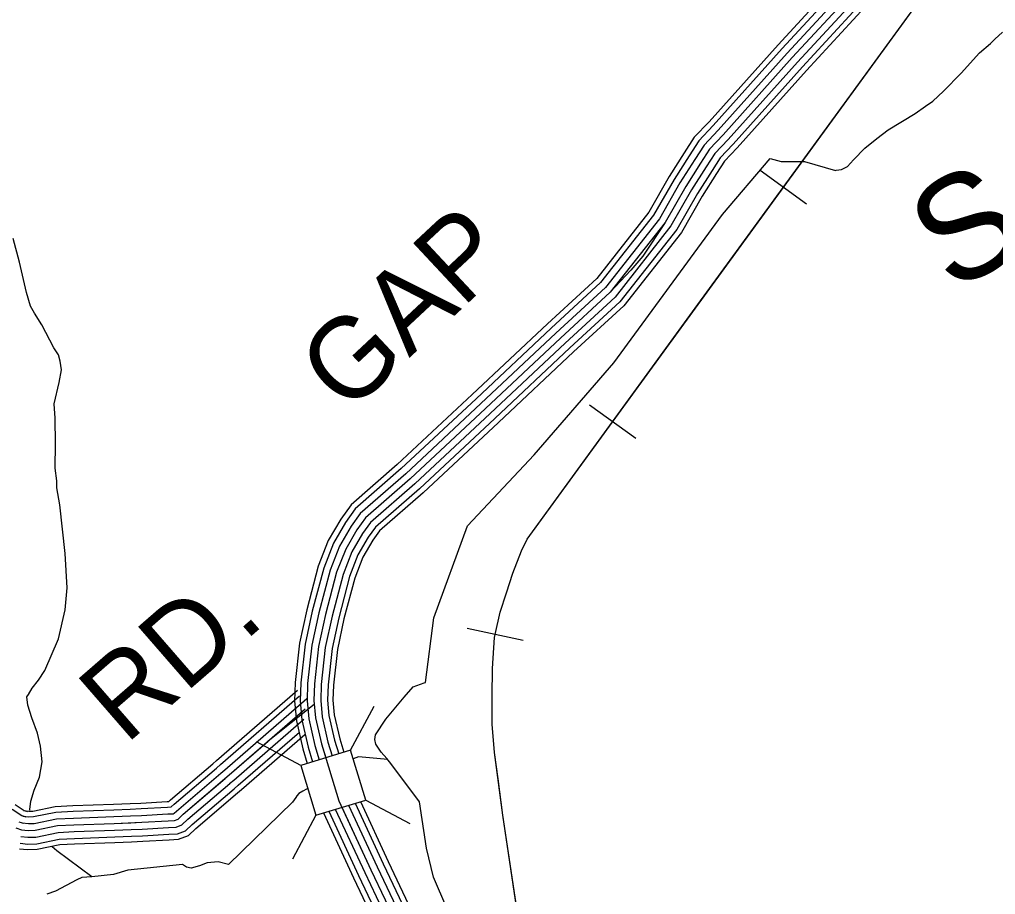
# Model space of a CAD drawing. Extents: x 1551132 to 1791609, y 378168 to 563823.
# Drawn here: x 1669476 to 1673917, y 401767 to 405750 of the extents above; entities that cross this region are included whole.
import ezdxf

# ---------------------------------------------------------------- set-up
doc = ezdxf.new("R2010")
doc.units = 0
for name, color, linetype in [('DESIGN - CONTOURS - Intermediate with optional Text', 7, 'Continuous'), ('DESIGN - DRAINAGE - Bridges and Cross Drains Size Text', 7, 'Continuous'), ('DESIGN - ROW - Right-of-Way and Easement Labels', 7, 'Continuous'), ('DESIGN - TRANSPORTATION - Text', 7, 'Continuous'), ('SURVEY - CONTOURS - Index with Text', 7, 'Continuous'), ('SURVEY - DRAINAGE - Storm Sewer', 7, 'Continuous'), ('SURVEY - PROPERTY - Owners', 7, 'Continuous'), ('SURVEY - TRANSPORTATION - Roads', 7, 'Continuous')]:
    doc.layers.add(name, color=color, linetype=linetype)

msp = doc.modelspace()

# ---------------------------------------------------------------- linework, layer by layer
at = {"layer": 'DESIGN - CONTOURS - Intermediate with optional Text'}
for p, q in [((1673056.942, 404909.486), (1672846.755, 405062.523)), ((1672280.026, 403842.324), (1672069.839, 403995.361)), ((1671767.604, 402923.291), (1671513.585, 402978.684))]:
    msp.add_line(p, q, dxfattribs=at)
for points in [[(1671786.471, 403385.262), (1673709.219, 406026.316), (1674160.967, 406896.772), (1674241.807, 407082.277), (1675666.392, 410135.675)], [(1673340.302, 405519.585), (1673709.219, 406026.316), (1673724.518, 406055.791)], [(1672951.844, 404986.005), (1673340.302, 405519.585)], [(1672563.386, 404452.424), (1672951.844, 404986.005)], [(1672174.929, 403918.843), (1672563.386, 404452.424)], [(1671786.471, 403385.262), (1672174.929, 403918.843)], [(1671783.22, 401412.51), (1671674.814, 402128.879), (1671637.84, 402413.744), (1671627.207, 402542.073), (1671626.582, 402670.276), (1671627.941, 402796.455), (1671637.449, 402936.558), (1671662.715, 403052.445), (1671691.69, 403140.239), (1671720.681, 403230.041), (1671759.805, 403331.744), (1671786.471, 403385.262)], [(1671640.599, 402950.992), (1671662.715, 403052.445), (1671691.69, 403140.239), (1671720.681, 403230.041), (1671759.805, 403331.744), (1671786.471, 403385.262)], [(1671653.498, 402293.091), (1671637.84, 402413.744), (1671627.207, 402542.073), (1671626.582, 402670.276), (1671627.941, 402796.455), (1671637.449, 402936.558), (1671640.599, 402950.992)], [(1671748.796, 401640.016), (1671674.814, 402128.879), (1671653.498, 402293.091)]]:
    msp.add_lwpolyline(points, dxfattribs=at)
at = {"layer": 'DESIGN - TRANSPORTATION - Text'}
for points in [[(1672892.546, 405117.125), (1672942.111, 405104.366), (1673048.8, 405104.366), (1673189.797, 405063.023), (1673192.122, 405064.048), (1673216.188, 405067.773), (1673244.354, 405081.466), (1673270.704, 405111.208), (1673323.319, 405164.676), (1673377.834, 405208.102), (1673428.308, 405247.578), (1673551.214, 405322.264), (1673599.621, 405355.748), (1673631.904, 405379.407), (1673680.436, 405424.916), (1673761.376, 405506.094), (1673844.457, 405599.271), (1673894.948, 405640.747), (1673915.172, 405660.539), (1673949.546, 405692.19)], [(1671537.876, 401433.202), (1671360.188, 401845.496), (1671327.756, 401978.116), (1671295.323, 402189.738), (1671165.593, 402363.276), (1671147.26, 402385.852), (1671121.877, 402415.478), (1671097.903, 402452.162), (1671092.262, 402473.321), (1671095.086, 402494.488), (1671143.027, 402565.748), (1671226.167, 402664.934), (1671266.716, 402712.535), (1671316.948, 402729.978), (1671323.906, 402731.694), (1671361.922, 403026.727), (1671514.102, 403445.33), (1671818.454, 403768.789), (1672179.87, 404187.391), (1672674.442, 404862.859), (1672892.546, 405117.125)], [(1669522.931, 402151.77), (1669522.24, 402154.595), (1669526.381, 402192.621), (1669542.573, 402242.606), (1669566.789, 402300.565), (1669579.064, 402370.592), (1669571.339, 402442.702), (1669557.572, 402500.829), (1669531.848, 402571.022), (1669514.074, 402629.166), (1669508.224, 402667.233), (1669516.265, 402677.217), (1669532.373, 402707.176), (1669562.506, 402743.085), (1669590.672, 402787.012), (1669653.212, 402930.899), (1669683.72, 403062.919), (1669692.103, 403162.997), (1669682.712, 403319.217), (1669659.571, 403541.565), (1669645.871, 403617.717), (1669645.996, 403649.751), (1669638.221, 403707.853), (1669638.646, 403817.972), (1669637.105, 403936.117), (1669633.355, 404000.202), (1669655.729, 404098.221), (1669665.954, 404156.239), (1669660.096, 404194.307), (1669652.221, 404224.374), (1669632.347, 404256.5), (1669576.765, 404360.861), (1669542.974, 404413.071), (1669525.099, 404445.18), (1669507.35, 404507.332), (1669475.884, 404645.627), (1669446.31, 404753.88)], [(1671151.143, 402381.068), (1671018.888, 402393.919), (1670994.439, 402385.077)], [(1670787.727, 402248.24), (1670781.419, 402245.923), (1670764.977, 402236.839), (1670746.853, 402227.047), (1670737.77, 402215.93), (1670732.645, 402209.205), (1670718.378, 402187.346), (1670427.068, 401904.355)], [(1669804.983, 401847.004), (1669645.478, 401965.84), (1669624.262, 401984.665)], [(1670427.068, 401904.355), (1670379.128, 401916.572), (1670329.112, 401910.789), (1670295.063, 401896.922), (1670257.039, 401887.08), (1670235.056, 401891.18), (1670217.107, 401903.272), (1669969.071, 401878.329), (1669903.006, 401858.596), (1669804.983, 401847.004), (1669758.984, 401845.203), (1669736.943, 401833.286), (1669638.77, 401781.66), (1669599.871, 401768.018)]]:
    msp.add_lwpolyline(points, dxfattribs=at)
at = {"layer": 'SURVEY - CONTOURS - Index with Text'}
for points in [[(1673192.922, 405923.563), (1672927.729, 405635.797), (1672614.119, 405284.737), (1672546.421, 405214.102), (1672501.038, 405143.05), (1672432.756, 405035.731), (1672339.375, 404873.043), (1672102.306, 404570.776), (1671878.052, 404364.688), (1671535.827, 404043.071), (1671195.035, 403724.779), (1670984.265, 403540.682), (1670937.266, 403475.289), (1670880.734, 403378.011), (1670835.376, 403261.25), (1670782.677, 403062.303), (1670750.036, 402910.907), (1670730.37, 402732.452), (1670727.328, 402647.442), (1670735.695, 402557.881), (1670764.678, 402430.611), (1670785.119, 402364.226)], [(1673212.039, 405906.354), (1672946.77, 405618.513), (1672632.994, 405267.27), (1672566.737, 405198.135), (1672522.729, 405129.225), (1672454.764, 405022.422), (1672361.266, 404859.518), (1672120.497, 404552.568), (1671895.56, 404345.845), (1671553.402, 404024.303), (1671212.268, 403705.695), (1671003.414, 403523.265), (1670958.873, 403461.288), (1670903.975, 403366.827), (1670859.867, 403253.274), (1670807.693, 403056.294), (1670775.453, 402906.782), (1670756.036, 402730.586), (1670753.095, 402648.183), (1670761.144, 402561.948), (1670789.544, 402437.261), (1670809.726, 402371.735)], [(1673235.088, 405885.62), (1672969.728, 405597.679), (1672655.751, 405246.211), (1672591.228, 405178.876), (1672548.862, 405112.558), (1672481.297, 405006.38), (1672387.657, 404843.217), (1672142.43, 404530.625), (1671916.668, 404323.137), (1671574.601, 404001.678), (1671233.051, 403682.686), (1671026.505, 403502.264), (1670984.923, 403444.413), (1670931.999, 403353.344), (1670889.392, 403243.658), (1670837.843, 403049.052), (1670806.085, 402901.799), (1670786.969, 402728.327), (1670784.144, 402649.075), (1670791.819, 402566.856), (1670819.51, 402445.278), (1670839.367, 402380.785)], [(1673258.129, 405864.878), (1672992.685, 405576.845), (1672678.509, 405225.152), (1672615.711, 405159.626), (1672575.003, 405095.891), (1672507.83, 404990.329), (1672414.04, 404826.917), (1672312.326, 404673.588), (1672257.577, 404609.986), (1672164.362, 404508.675), (1671937.768, 404300.428), (1671595.792, 403979.052), (1671253.833, 403659.677), (1671049.588, 403481.272), (1671010.972, 403427.537), (1670960.015, 403339.86), (1670918.916, 403234.049), (1670867.992, 403041.811), (1670836.726, 402896.823), (1670817.91, 402726.077), (1670815.193, 402649.967), (1670822.493, 402571.757), (1670849.476, 402453.295), (1670929.307, 402194.072), (1671074.82, 401880.147), (1671204.667, 401606.431)], [(1673258.129, 405864.878), (1672992.685, 405576.845), (1672678.509, 405225.152), (1672615.711, 405159.626), (1672575.003, 405095.891), (1672507.83, 404990.329), (1672414.04, 404826.917), (1672164.362, 404508.675), (1671937.768, 404300.428), (1671595.792, 403979.052), (1671253.833, 403659.677), (1671049.588, 403481.272), (1671010.972, 403427.537), (1670960.015, 403339.86), (1670918.916, 403234.049), (1670867.992, 403041.811), (1670836.726, 402896.823), (1670817.91, 402726.077), (1670815.193, 402649.967), (1670822.493, 402571.757), (1670849.476, 402453.295), (1670869.008, 402389.86)], [(1673281.17, 405844.136), (1673015.643, 405556.011), (1672701.267, 405204.093), (1672640.193, 405140.375), (1672601.144, 405079.223), (1672534.362, 404974.279), (1672440.423, 404810.616), (1672186.295, 404486.724), (1671958.867, 404277.719), (1671616.983, 403956.427), (1671274.616, 403636.668), (1671072.671, 403460.28), (1671037.022, 403410.662), (1670988.031, 403326.376), (1670948.44, 403224.44), (1670898.141, 403034.569), (1670867.367, 402891.848), (1670848.851, 402723.827), (1670846.242, 402650.859), (1670853.167, 402576.657), (1670879.442, 402461.312), (1670898.658, 402398.927)], [(1673304.22, 405823.402), (1673038.601, 405535.177), (1672724.025, 405183.035), (1672664.684, 405121.116), (1672627.277, 405062.556), (1672560.895, 404958.237), (1672466.814, 404794.316), (1672208.228, 404464.782), (1671979.975, 404255.01), (1671638.183, 403933.801), (1671295.399, 403613.659), (1671095.762, 403439.28), (1671063.071, 403393.787), (1671016.055, 403312.893), (1670977.965, 403214.824), (1670928.291, 403027.327), (1670898, 402886.865), (1670879.783, 402721.569), (1670877.292, 402651.75), (1670883.841, 402581.565), (1670909.407, 402469.329), (1670928.299, 402407.994)], [(1673322.586, 405806.86), (1673056.909, 405518.569), (1672742.166, 405166.243), (1672684.209, 405105.766), (1672648.118, 405049.273), (1672582.053, 404945.445), (1672487.847, 404781.316), (1672225.711, 404447.282), (1671996.8, 404236.901), (1671655.074, 403915.767), (1671311.965, 403595.317), (1671114.17, 403422.537), (1671083.837, 403380.336), (1671038.388, 403302.143), (1671001.497, 403207.165), (1670952.332, 403021.552), (1670922.432, 402882.898), (1670904.458, 402719.769), (1670902.049, 402652.459), (1670908.308, 402585.474), (1670933.307, 402475.721), (1670951.94, 402415.219)], [(1670973.189, 402173.121), (1671102.886, 401893.314), (1671233.016, 401618.998), (1671352.98, 401328.624), (1671537.25, 400882.421), (1671693.33, 400528.303), (1671749.945, 400305.431), (1671825.551, 400049.016), (1671909.141, 399778.208), (1671979.756, 399564.003), (1672007.205, 399441.383), (1672037.829, 399270.128), (1672085.52, 399003.055), (1672138.768, 398687.963), (1672201.625, 398332.912), (1672270.223, 397954.094), (1672329.597, 397673.936), (1672371.837, 397500.307), (1672455.36, 397211.141), (1672515.95, 396971.71), (1672523.784, 396906.333), (1672527.15, 396823.672)], [(1671002.763, 402183.03), (1671130.952, 401906.472), (1671261.365, 401631.574), (1671381.629, 401340.458), (1671565.758, 400894.596), (1671722.737, 400538.437), (1671779.844, 400313.639), (1671855.234, 400057.966), (1671938.674, 399787.634), (1672009.672, 399572.261), (1672037.596, 399447.5), (1672068.345, 399275.587), (1672116.061, 399008.363), (1672169.309, 398693.247), (1672232.141, 398338.371), (1672300.639, 397960.069), (1672359.821, 397680.812), (1672401.803, 397508.282), (1672485.285, 397219.25), (1672546.491, 396977.385), (1672554.708, 396908.816), (1672558.174, 396823.664)], [(1671026.888, 402189.763), (1671153.335, 401916.964), (1671283.965, 401641.599), (1671404.479, 401349.9), (1671588.491, 400904.296), (1671746.187, 400546.52), (1671803.685, 400320.181), (1671878.892, 400065.108), (1671962.223, 399795.151), (1672033.53, 399578.845), (1672061.837, 399452.375), (1672092.678, 399279.937), (1672140.41, 399012.597), (1672193.667, 398697.463), (1672256.466, 398342.729), (1672324.897, 397964.836), (1672383.929, 397686.295), (1672425.695, 397514.632), (1672509.142, 397225.708), (1672570.841, 396981.902), (1672579.366, 396910.791), (1672582.915, 396823.656)], [(1670858.384, 402138.503), (1670995.405, 401842.904), (1671124.452, 401570.864), (1671243.257, 401283.298), (1671428.053, 400835.819), (1671580.707, 400489.477), (1671635.439, 400274.021), (1671711.904, 400014.715), (1671796.044, 399742.116), (1671865.184, 399532.377), (1671890.791, 399417.957), (1671920.966, 399249.244), (1671968.556, 398982.729), (1672021.788, 398667.721), (1672084.77, 398311.986), (1672153.718, 397931.21), (1672213.825, 397647.586), (1672257.082, 397469.789), (1672340.763, 397180.09), (1672398.987, 396950.001), (1672405.361, 396896.841), (1672408.336, 396823.706)], [(1670883.133, 402146.262), (1671018.688, 401853.821), (1671147.968, 401581.289), (1671267.032, 401293.123), (1671451.711, 400845.911), (1671605.107, 400497.886), (1671660.247, 400280.822), (1671736.52, 400022.148), (1671820.543, 399749.933), (1671890.008, 399539.227), (1671916.016, 399423.032), (1671946.282, 399253.77), (1671993.897, 398987.129), (1672047.129, 398672.113), (1672110.077, 398316.52), (1672178.959, 397936.168), (1672238.907, 397653.294), (1672281.94, 397476.398), (1672365.587, 397186.815), (1672424.328, 396954.701), (1672431.011, 396898.899), (1672434.077, 396823.697)], [(1670912.766, 402156.037), (1671046.754, 401866.98), (1671176.317, 401593.864), (1671295.681, 401304.957), (1671480.218, 400858.087), (1671634.515, 400508.019), (1671690.146, 400289.03), (1671766.203, 400031.098), (1671850.076, 399759.358), (1671919.924, 399547.486), (1671946.407, 399429.149), (1671976.798, 399259.228), (1672024.438, 398992.438), (1672077.67, 398677.396), (1672140.593, 398321.978), (1672209.375, 397942.143), (1672269.132, 397660.169), (1672311.905, 397484.373), (1672395.512, 397194.924), (1672454.869, 396960.376), (1672461.935, 396901.383), (1672465.102, 396823.689)], [(1670942.94, 402164.663), (1671074.82, 401880.147), (1671204.667, 401606.431), (1671324.331, 401316.79), (1671508.734, 400870.254), (1671663.922, 400518.161), (1671720.046, 400297.23), (1671795.877, 400040.057), (1671879.608, 399768.783), (1671949.84, 399555.744), (1671976.806, 399435.266), (1672007.314, 399264.678), (1672054.979, 398997.746), (1672108.219, 398682.68), (1672171.109, 398327.445), (1672239.799, 397948.119), (1672299.364, 397667.053), (1672341.871, 397492.34), (1672425.436, 397203.032), (1672485.41, 396966.043), (1672492.859, 396903.858), (1672496.126, 396823.681)]]:
    msp.add_lwpolyline(points, dxfattribs=at)
at = {"layer": 'SURVEY - DRAINAGE - Storm Sewer'}
for p, q in [((1670982.462, 402424.543), (1671089.107, 402625.096)), ((1670755.263, 402355.078), (1670554.719, 402461.699)), ((1671051.901, 402197.327), (1671252.446, 402090.707)), ((1670824.736, 402127.88), (1670718.116, 401927.31))]:
    msp.add_line(p, q, dxfattribs=at)
msp.add_lwpolyline([(1670824.736, 402127.88), (1671051.951, 402197.327), (1670982.462, 402424.543), (1670755.263, 402355.078)], close=True, dxfattribs=at)
at = {"layer": 'SURVEY - PROPERTY - Owners'}
for points in [[(1670816.893, 402631.716), (1670607.056, 402465.154)], [(1669484.774, 402061.867), (1669515.165, 402058.726), (1669546.372, 402059.709), (1669648.262, 402080.743), (1669722.51, 402084.393), (1669906.514, 402090.993), (1670032.528, 402096.035), (1670152.55, 402103.127), (1670181.174, 402104.327), (1670196.899, 402110.619), (1670220.74, 402132.645), (1670429.969, 402311.266), (1670607.056, 402465.154)], [(1669458.466, 402070.393), (1669484.774, 402061.867)]]:
    msp.add_lwpolyline(points, dxfattribs=at)
at = {"layer": 'SURVEY - TRANSPORTATION - Roads'}
for points in [[(1670354.904, 402362.526), (1670372.728, 402377.734), (1670740.395, 402697.226)], [(1670371.603, 402342.967), (1670389.511, 402358.251), (1670750.27, 402671.742)], [(1670391.72, 402319.383), (1670409.744, 402334.758), (1670783.811, 402659.825)], [(1670411.844, 402295.799), (1670429.969, 402311.266), (1670776.294, 402612.216)], [(1670431.969, 402272.215), (1670450.193, 402287.774), (1670770.002, 402565.681)], [(1670452.085, 402248.631), (1670470.426, 402264.282), (1670749.32, 402506.638)], [(1670468.134, 402229.831), (1670486.551, 402245.556), (1670773.627, 402495.021)], [(1669484.774, 402061.867), (1669515.165, 402058.726), (1669546.372, 402059.709), (1669648.262, 402080.743), (1669722.51, 402084.393), (1669906.514, 402090.993), (1670032.528, 402096.035), (1670152.55, 402103.127), (1670181.174, 402104.327), (1670196.899, 402110.619), (1670220.74, 402132.645), (1670429.969, 402311.266), (1670607.056, 402465.154)], [(1669978.637, 402181.671), (1670028.186, 402183.654), (1670148.125, 402190.738), (1670154.65, 402191.013), (1670162.483, 402198.246), (1670354.912, 402362.526)], [(1669979.662, 402155.97), (1670029.461, 402157.962), (1670149.425, 402165.054), (1670165.166, 402165.712), (1670179.566, 402179.012), (1670371.603, 402342.967)], [(1669980.904, 402124.994), (1670030.995, 402127.003), (1670150.983, 402134.086), (1670174.583, 402135.078), (1670180.066, 402137.278), (1670200.149, 402155.829), (1670391.736, 402319.383)], [(1669982.146, 402094.018), (1670032.528, 402096.035), (1670152.55, 402103.127), (1670181.174, 402104.327), (1670196.899, 402110.619), (1670220.74, 402132.645), (1670411.861, 402295.807)], [(1669983.387, 402063.043), (1670034.061, 402065.068), (1670154.117, 402072.168), (1670187.766, 402073.576), (1670213.732, 402083.96), (1670241.331, 402109.461), (1670431.985, 402272.232)], [(1669984.629, 402032.067), (1670035.594, 402034.109), (1670155.675, 402041.201), (1670194.366, 402042.826), (1670230.556, 402057.309), (1670261.914, 402086.277), (1670452.118, 402248.648)], [(1669985.612, 402007.366), (1670036.819, 402009.416), (1670156.925, 402016.517), (1670199.624, 402018.308), (1670243.981, 402036.05), (1670278.33, 402067.793), (1670468.159, 402229.856)], [(1669455.808, 402176.337), (1669496.565, 402149.203), (1669511.507, 402144.361)], [(1669493.79, 402149.12), (1669518.307, 402146.586), (1669536.048, 402147.145), (1669637.179, 402168.02), (1669718.785, 402172.037), (1669903.189, 402178.646), (1669978.654, 402181.671)], [(1669441.817, 402155.953), (1669485.707, 402126.744), (1669503.882, 402120.852)], [(1669487.966, 402092.702), (1669516.273, 402089.776), (1669542.723, 402090.61), (1669644.345, 402111.585), (1669721.193, 402115.369), (1669905.339, 402121.969), (1669980.921, 402124.994)], [(1669491.149, 402123.544), (1669517.39, 402120.827), (1669539.073, 402121.511), (1669640.429, 402142.436), (1669719.877, 402146.336), (1669904.164, 402152.953), (1669979.687, 402155.97)], [(1669472.083, 402098.568), (1669494.332, 402091.36)], [(1669484.774, 402061.867), (1669515.165, 402058.726), (1669546.372, 402059.709), (1669648.262, 402080.743), (1669722.51, 402084.393), (1669906.514, 402090.993), (1669982.162, 402094.018)], [(1669458.466, 402070.393), (1669484.774, 402061.867)], [(1669458.466, 402070.393), (1669484.774, 402061.867)], [(1669481.582, 402031.033), (1669514.057, 402027.675), (1669550.022, 402028.808), (1669652.178, 402049.9), (1669723.827, 402053.417), (1669907.689, 402060.018), (1669983.404, 402063.043)], [(1669475.857, 401975.607), (1669512.057, 401971.865), (1669556.581, 401973.265), (1669659.22, 401994.457), (1669726.193, 401997.749), (1669909.797, 402004.333), (1669985.629, 402007.366)], [(1669478.399, 402000.191), (1669512.94, 401996.624), (1669553.672, 401997.907), (1669656.095, 402019.05), (1669725.143, 402022.45), (1669908.864, 402029.033), (1669984.637, 402032.067)]]:
    msp.add_lwpolyline(points, dxfattribs=at)

# ---------------------------------------------------------------- texts
at = {"layer": 'DESIGN - DRAINAGE - Bridges and Cross Drains Size Text'}
msp.add_text('S.', height=474.9955, rotation=31.285583, dxfattribs=at).set_placement((1673722.914, 404499.837))
at = {"layer": 'DESIGN - ROW - Right-of-Way and Easement Labels'}
for s, height, rotation, p in [('GAP', 370.0001, 43.044756, (1670967.79, 403946.301)), ('RD.', 369.9995, 40.990367, (1669957.796, 402445.844))]:
    msp.add_text(s, height=height, rotation=rotation, dxfattribs=at).set_placement(p)

doc.saveas('drawing.dxf')
